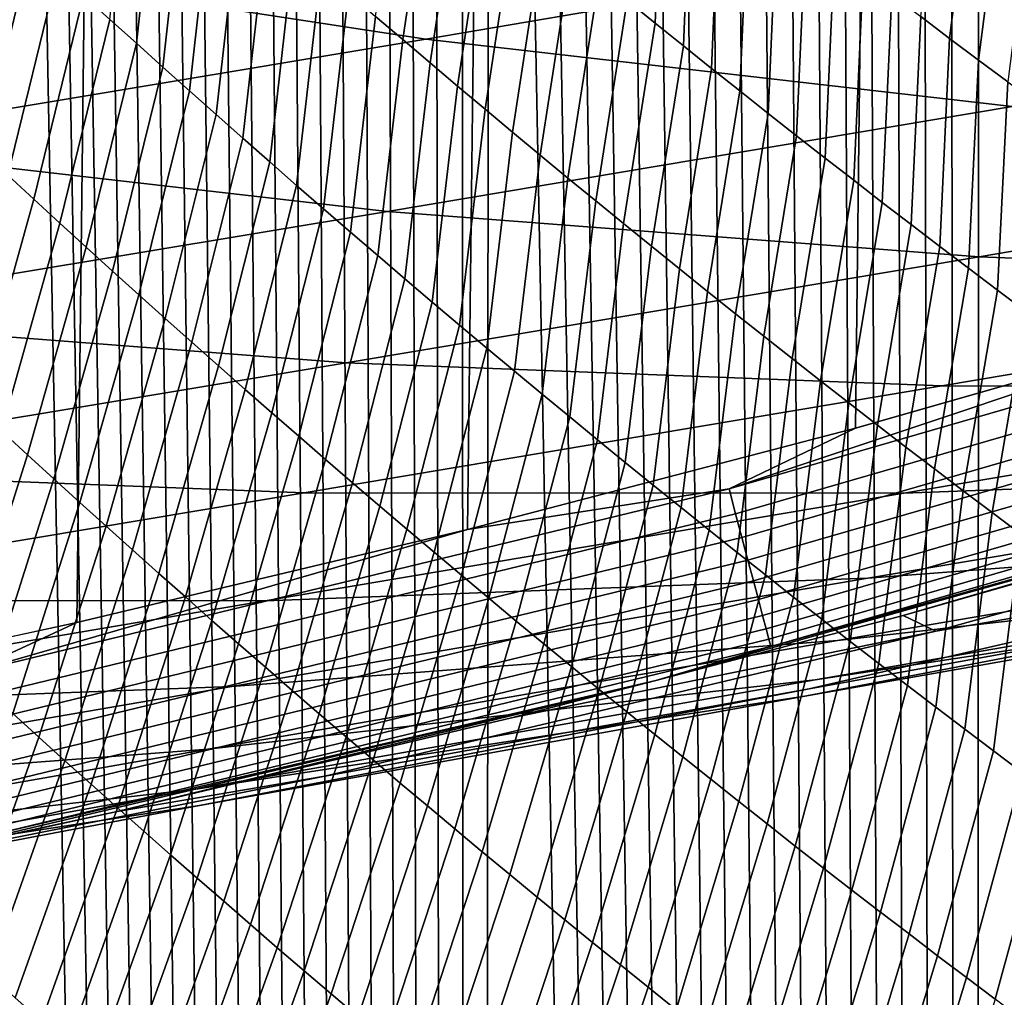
# Model space of a CAD drawing. Header units: metres. Extents: x -240 to 45, y -77 to 27.
# Tile 756 of 1056: x 5.91 to 7.44, y -26.7 to -25.18. Entities that reach past the tile are written whole.
import ezdxf

# ---------------------------------------------------------------- set-up
doc = ezdxf.new("R2010")
doc.units = ezdxf.units.M
doc.layers.add('solid_102011X2', color=7, linetype='CONTINUOUS')

msp = doc.modelspace()

# ---------------------------------------------------------------- linework, layer by layer
at = {"layer": 'solid_102011X2'}
for points in [[(6.002442, 26.115765), (5.392362, -26.246609), (4.77797, -26.364157), (5.392083, 26.246679)], [(6.608932, 25.971432), (6.00279, -26.115679), (5.392362, -26.246609), (6.002442, 26.115765)], [(7.211205, 25.813818), (6.609337, -25.971336), (6.00279, -26.115679), (6.608932, 25.971432)], [(7.809117, 25.64296), (7.211634, -25.813719), (6.609337, -25.971336), (7.211205, 25.813818)], [(8.402597, 25.458912), (7.809518, -25.642859), (7.211634, -25.813719), (7.809117, 25.64296)], [(5.862536, -60.200001, 116.297691), (6.612108, -60.200001, 116.95919), (5.914153, -22.946697, 116.345413), (5.876651, -22.911554, 116.310776)], [(6.612108, -60.200001, 116.95919), (5.951698, -22.98175, 116.379921), (5.914153, -22.946697, 116.345413)], [(6.612108, -60.200001, 116.95919), (5.989288, -23.016714, 116.414291), (5.951698, -22.98175, 116.379921)], [(6.612108, -60.200001, 116.95919), (6.026924, -23.05159, 116.448524), (5.989288, -23.016714, 116.414291)], [(6.612108, -60.200001, 116.95919), (6.064606, -23.086376, 116.482628), (6.026924, -23.05159, 116.448524)], [(6.612108, -60.200001, 116.95919), (6.102336, -23.121075, 116.516602), (6.064606, -23.086376, 116.482628)], [(6.612108, -60.200001, 116.95919), (6.140114, -23.155687, 116.550453), (6.102336, -23.121075, 116.516602)], [(6.612108, -60.200001, 116.95919), (6.177943, -23.190212, 116.584167), (6.140114, -23.155687, 116.550453)], [(6.612108, -60.200001, 116.95919), (6.215822, -23.224649, 116.61776), (6.177943, -23.190212, 116.584167)], [(6.612108, -60.200001, 116.95919), (6.253754, -23.259001, 116.65123), (6.215822, -23.224649, 116.61776)], [(6.612108, -60.200001, 116.95919), (6.291739, -23.293266, 116.68457), (6.253754, -23.259001, 116.65123)], [(6.612108, -60.200001, 116.95919), (6.329779, -23.327448, 116.717796), (6.291739, -23.293266, 116.68457)], [(6.612108, -60.200001, 116.95919), (6.367874, -23.361544, 116.7509), (6.329779, -23.327448, 116.717796)], [(6.612108, -60.200001, 116.95919), (6.406026, -23.395554, 116.783882), (6.367874, -23.361544, 116.7509)], [(6.612108, -60.200001, 116.95919), (6.444236, -23.429482, 116.81675), (6.406026, -23.395554, 116.783882)], [(6.612108, -60.200001, 116.95919), (6.482505, -23.463326, 116.849503), (6.444236, -23.429482, 116.81675)], [(6.612108, -60.200001, 116.95919), (6.520835, -23.497086, 116.882141), (6.482505, -23.463326, 116.849503)], [(6.612108, -60.200001, 116.95919), (6.559226, -23.530764, 116.914665), (6.520835, -23.497086, 116.882141)], [(6.612108, -60.200001, 116.95919), (6.600877, -23.567152, 116.94976), (6.559226, -23.530764, 116.914665)], [(6.612108, -60.200001, 116.95919), (6.642581, -23.603434, 116.984711), (6.600877, -23.567152, 116.94976)], [(6.612108, -60.200001, 116.95919), (7.393722, -60.200001, 117.582504), (6.684337, -23.639614, 117.019508), (6.642581, -23.603434, 116.984711)], [(7.393722, -60.200001, 117.582504), (6.726147, -23.67569, 117.054161), (6.684337, -23.639614, 117.019508)], [(7.393722, -60.200001, 117.582504), (6.76801, -23.711664, 117.088669), (6.726147, -23.67569, 117.054161)], [(7.393722, -60.200001, 117.582504), (6.809928, -23.747536, 117.123032), (6.76801, -23.711664, 117.088669)], [(7.393722, -60.200001, 117.582504), (6.8519, -23.783308, 117.157249), (6.809928, -23.747536, 117.123032)], [(7.393722, -60.200001, 117.582504), (6.893927, -23.818977, 117.191322), (6.8519, -23.783308, 117.157249)], [(7.393722, -60.200001, 117.582504), (6.93601, -23.854548, 117.225258), (6.893927, -23.818977, 117.191322)], [(7.393722, -60.200001, 117.582504), (6.978148, -23.890018, 117.259048), (6.93601, -23.854548, 117.225258)], [(7.393722, -60.200001, 117.582504), (7.020343, -23.925392, 117.292694), (6.978148, -23.890018, 117.259048)], [(7.393722, -60.200001, 117.582504), (7.062595, -23.960665, 117.326202), (7.020343, -23.925392, 117.292694)], [(7.393722, -60.200001, 117.582504), (7.104904, -23.995842, 117.359573), (7.062595, -23.960665, 117.326202)], [(7.393722, -60.200001, 117.582504), (7.147271, -24.030922, 117.392799), (7.104904, -23.995842, 117.359573)], [(7.393722, -60.200001, 117.582504), (7.189696, -24.065905, 117.425896), (7.147271, -24.030922, 117.392799)], [(7.393722, -60.200001, 117.582504), (7.232181, -24.100794, 117.458847), (7.189696, -24.065905, 117.425896)], [(7.393722, -60.200001, 117.582504), (7.274724, -24.135586, 117.491669), (7.232181, -24.100794, 117.458847)], [(7.393722, -60.200001, 117.582504), (7.317327, -24.170284, 117.524353), (7.274724, -24.135586, 117.491669)], [(7.393722, -60.200001, 117.582504), (7.359991, -24.204889, 117.5569), (7.317327, -24.170284, 117.524353)], [(7.393722, -60.200001, 117.582504), (7.402715, -24.239401, 117.589317), (7.359991, -24.204889, 117.5569)], [(7.393722, -60.200001, 117.582504), (8.205433, -60.200001, 118.166084), (7.445501, -24.273819, 117.621597), (7.402715, -24.239401, 117.589317)], [(6.913503, -24.862879, 84.734917), (6.900506, -25.1852, 84.977295), (6.85692, -25.14991, 85.00927), (6.869663, -24.827635, 84.766319)], [(6.132112, -24.881182, 85.79039), (6.095091, -25.216276, 86.02182), (6.054065, -25.179161, 86.056412), (6.090839, -24.844059, 85.824341)], [(6.554893, -24.899687, 85.235489), (6.508774, -25.210676, 85.48838), (6.466463, -25.174482, 85.521614), (6.512187, -24.863495, 85.268143)], [(6.957449, -24.898005, 84.703606), (6.944199, -25.220373, 84.945404), (6.900506, -25.1852, 84.977295), (6.913503, -24.862879, 84.734917)], [(6.173501, -24.918203, 85.756516), (6.136238, -25.253294, 85.987305), (6.095091, -25.216276, 86.02182), (6.132112, -24.881182, 85.79039)], [(6.59771, -24.93577, 85.202919), (6.5512, -25.246761, 85.455231), (6.508774, -25.210676, 85.48838), (6.554893, -24.899687, 85.235489)], [(7.001499, -24.93301, 84.672379), (6.988001, -25.255428, 84.913612), (6.944199, -25.220373, 84.945404), (6.957449, -24.898005, 84.703606)], [(7.394103, -24.919275, 84.155518), (7.357639, -25.20867, 84.425789), (7.312759, -25.174644, 84.456291), (7.348842, -24.88538, 84.185455)], [(7.49474, -25.047844, 46.789154), (6.593307, -24.910131, 46.986919), (5.638372, -25.071157, 42.817787), (6.544231, -25.209867, 42.613373)], [(6.215006, -24.955122, 85.722717), (6.177505, -25.290215, 85.952866), (6.136238, -25.253294, 85.987305), (6.173501, -24.918203, 85.756516)], [(7.439463, -24.953041, 84.125679), (7.402622, -25.242567, 84.39537), (7.357639, -25.20867, 84.425789), (7.394103, -24.919275, 84.155518)], [(6.640636, -24.971743, 85.170433), (6.59374, -25.28274, 85.422165), (6.5512, -25.246761, 85.455231), (6.59771, -24.93577, 85.202919)], [(7.045653, -24.967896, 84.641235), (7.031912, -25.290365, 84.881905), (6.988001, -25.255428, 84.913612), (7.001499, -24.93301, 84.672379)], [(6.256628, -24.991941, 85.689003), (6.218892, -25.327034, 85.91851), (6.177505, -25.290215, 85.952866), (6.215006, -24.955122, 85.722717)], [(7.484921, -24.986679, 84.095924), (7.447708, -25.27634, 84.365051), (7.402622, -25.242567, 84.39537), (7.439463, -24.953041, 84.125679)], [(6.683674, -25.007603, 85.138023), (6.636394, -25.318609, 85.389183), (6.59374, -25.28274, 85.422165), (6.640636, -24.971743, 85.170433)], [(7.089911, -25.002661, 84.610191), (7.075931, -25.325186, 84.850281), (7.031912, -25.290365, 84.881905), (7.045653, -24.967896, 84.641235)], [(6.298364, -25.028658, 85.655365), (6.260398, -25.363754, 85.884232), (6.218892, -25.327034, 85.91851), (6.256628, -24.991941, 85.689003)], [(7.134274, -25.037304, 84.579231), (7.120059, -25.359884, 84.818756), (7.075931, -25.325186, 84.850281), (7.089911, -25.002661, 84.610191)], [(6.726821, -25.04335, 85.105705), (6.679162, -25.35437, 85.356285), (6.636394, -25.318609, 85.389183), (6.683674, -25.007603, 85.138023)], [(5.814983, -25.346365, 86.442009), (5.891162, -25.029739, 86.195534), (5.931707, -25.067238, 86.160645), (5.855168, -25.383846, 86.406441)], [(6.340216, -25.065269, 85.621803), (6.302024, -25.400373, 85.850037), (6.260398, -25.363754, 85.884232), (6.298364, -25.028658, 85.655365)], [(7.17874, -25.071823, 84.548363), (7.164293, -25.394463, 84.787315), (7.120059, -25.359884, 84.818756), (7.134274, -25.037304, 84.579231)], [(8.400527, -25.151377, 46.590435), (7.49474, -25.047844, 46.789154), (6.544231, -25.209867, 42.613373), (7.454471, -25.314188, 42.40797)], [(6.770078, -25.078983, 85.073471), (6.722044, -25.39002, 85.323471), (6.679162, -25.35437, 85.356285), (6.726821, -25.04335, 85.105705)], [(5.855168, -25.383846, 86.406441), (5.931707, -25.067238, 86.160645), (5.972372, -25.104641, 86.125824), (5.895477, -25.421234, 86.370949)], [(6.382183, -25.10178, 85.588326), (6.343769, -25.436893, 85.815918), (6.302024, -25.400373, 85.850037), (6.340216, -25.065269, 85.621803)], [(6.544231, -25.209867, 42.613373), (5.638372, -25.071157, 42.817787), (4.659646, -25.23275, 38.648636), (5.570171, -25.372459, 38.438618)], [(6.813445, -25.114504, 85.041328), (6.765038, -25.42556, 85.290741), (6.722044, -25.39002, 85.323471), (6.770078, -25.078983, 85.073471)], [(7.22331, -25.106222, 84.517578), (7.208636, -25.428921, 84.755966), (7.164293, -25.394463, 84.787315), (7.17874, -25.071823, 84.548363)], [(5.895477, -25.421234, 86.370949), (5.972372, -25.104641, 86.125824), (6.013158, -25.141949, 86.09108), (5.93591, -25.458532, 86.335533)], [(6.424265, -25.138184, 85.554932), (6.385633, -25.473309, 85.781883), (6.343769, -25.436893, 85.815918), (6.382183, -25.10178, 85.588326)], [(7.267983, -25.140495, 84.486893), (7.253087, -25.463259, 84.724709), (7.208636, -25.428921, 84.755966), (7.22331, -25.106222, 84.517578)], [(6.85692, -25.14991, 85.00927), (6.808146, -25.460987, 85.258102), (6.765038, -25.42556, 85.290741), (6.813445, -25.114504, 85.041328)], [(5.93591, -25.458532, 86.335533), (6.013158, -25.141949, 86.09108), (6.054065, -25.179161, 86.056412), (5.976468, -25.495737, 86.300194)], [(6.466463, -25.174482, 85.521614), (6.427617, -25.509623, 85.747925), (6.385633, -25.473309, 85.781883), (6.424265, -25.138184, 85.554932)], [(7.312759, -25.174644, 84.456291), (7.297644, -25.497473, 84.693542), (7.253087, -25.463259, 84.724709), (7.267983, -25.140495, 84.486893)], [(6.900506, -25.1852, 84.977295), (6.851367, -25.496304, 85.225548), (6.808146, -25.460987, 85.258102), (6.85692, -25.14991, 85.00927)], [(6.508774, -25.210676, 85.48838), (6.469718, -25.545834, 85.71405), (6.427617, -25.509623, 85.747925), (6.466463, -25.174482, 85.521614)], [(7.357639, -25.20867, 84.425789), (7.342309, -25.531563, 84.662468), (7.297644, -25.497473, 84.693542), (7.312759, -25.174644, 84.456291)], [(5.976468, -25.495737, 86.300194), (6.054065, -25.179161, 86.056412), (6.095091, -25.216276, 86.02182), (6.017149, -25.532848, 86.264931)], [(6.944199, -25.220373, 84.945404), (6.894701, -25.531506, 85.193077), (6.851367, -25.496304, 85.225548), (6.900506, -25.1852, 84.977295)], [(7.454471, -25.314188, 42.40797), (6.544231, -25.209867, 42.613373), (5.570171, -25.372459, 38.438618), (6.485105, -25.477568, 38.227585)], [(6.017149, -25.532848, 86.264931), (6.095091, -25.216276, 86.02182), (6.136238, -25.253294, 85.987305), (6.057954, -25.569864, 86.229744)], [(6.5512, -25.246761, 85.455231), (6.511939, -25.58194, 85.680267), (6.469718, -25.545834, 85.71405), (6.508774, -25.210676, 85.48838)], [(6.988001, -25.255428, 84.913612), (6.938147, -25.566595, 85.160698), (6.894701, -25.531506, 85.193077), (6.944199, -25.220373, 84.945404)], [(7.402622, -25.242567, 84.39537), (7.387082, -25.565531, 84.631485), (7.342309, -25.531563, 84.662468), (7.357639, -25.20867, 84.425789)], [(6.59374, -25.28274, 85.422165), (6.554278, -25.617939, 85.646561), (6.511939, -25.58194, 85.680267), (6.5512, -25.246761, 85.455231)], [(7.447708, -25.27634, 84.365051), (7.431962, -25.599375, 84.600601), (7.387082, -25.565531, 84.631485), (7.402622, -25.242567, 84.39537)], [(6.057954, -25.569864, 86.229744), (6.136238, -25.253294, 85.987305), (6.177505, -25.290215, 85.952866), (6.098884, -25.606787, 86.194633)], [(7.031912, -25.290365, 84.881905), (6.981705, -25.601568, 85.12841), (6.938147, -25.566595, 85.160698), (6.988001, -25.255428, 84.913612)], [(7.492896, -25.309984, 84.334816), (7.476948, -25.633093, 84.569809), (7.431962, -25.599375, 84.600601), (7.447708, -25.27634, 84.365051)], [(6.098884, -25.606787, 86.194633), (6.177505, -25.290215, 85.952866), (6.218892, -25.327034, 85.91851), (6.139937, -25.643614, 86.159599)], [(6.636394, -25.318609, 85.389183), (6.596735, -25.653833, 85.612938), (6.554278, -25.617939, 85.646561), (6.59374, -25.28274, 85.422165)], [(7.075931, -25.325186, 84.850281), (7.025375, -25.636425, 85.096207), (6.981705, -25.601568, 85.12841), (7.031912, -25.290365, 84.881905)], [(6.139937, -25.643614, 86.159599), (6.218892, -25.327034, 85.91851), (6.260398, -25.363754, 85.884232), (6.181113, -25.680346, 86.124649)], [(8.367849, -25.383942, 42.201859), (7.454471, -25.314188, 42.40797), (6.485105, -25.477568, 38.227585), (7.403198, -25.547888, 38.01582)], [(6.679162, -25.35437, 85.356285), (6.63931, -25.689623, 85.579399), (6.596735, -25.653833, 85.612938), (6.636394, -25.318609, 85.389183)], [(7.120059, -25.359884, 84.818756), (7.069158, -25.671167, 85.064095), (7.025375, -25.636425, 85.096207), (7.075931, -25.325186, 84.850281)], [(6.722044, -25.39002, 85.323471), (6.682003, -25.725302, 85.545952), (6.63931, -25.689623, 85.579399), (6.679162, -25.35437, 85.356285)], [(6.485105, -25.477568, 38.227585), (5.570171, -25.372459, 38.438618), (4.577654, -25.535803, 34.263916), (5.497548, -25.641695, 34.048298)], [(6.181113, -25.680346, 86.124649), (6.260398, -25.363754, 85.884232), (6.302024, -25.400373, 85.850037), (6.222413, -25.716978, 86.089783)], [(7.164293, -25.394463, 84.787315), (7.113052, -25.705791, 85.032074), (7.069158, -25.671167, 85.064095), (7.120059, -25.359884, 84.818756)], [(9.283124, -25.418985, 41.995323), (8.367849, -25.383942, 42.201859), (7.403198, -25.547888, 38.01582), (8.323203, -25.583265, 37.803616)], [(6.222413, -25.716978, 86.089783), (6.302024, -25.400373, 85.850037), (6.343769, -25.436893, 85.815918), (6.263836, -25.753515, 86.054985)], [(6.765038, -25.42556, 85.290741), (6.724813, -25.760874, 85.512589), (6.682003, -25.725302, 85.545952), (6.722044, -25.39002, 85.323471)], [(7.208636, -25.428921, 84.755966), (7.157057, -25.740297, 85.000137), (7.113052, -25.705791, 85.032074), (7.164293, -25.394463, 84.787315)], [(5.805558, -25.743698, 86.604462), (5.895477, -25.421234, 86.370949), (5.93591, -25.458532, 86.335533), (5.845673, -25.780968, 86.568352)], [(6.808146, -25.460987, 85.258102), (6.767741, -25.796337, 85.479309), (6.724813, -25.760874, 85.512589), (6.765038, -25.42556, 85.290741)], [(7.253087, -25.463259, 84.724709), (7.201175, -25.774685, 84.9683), (7.157057, -25.740297, 85.000137), (7.208636, -25.428921, 84.755966)], [(6.263836, -25.753515, 86.054985), (6.343769, -25.436893, 85.815918), (6.385633, -25.473309, 85.781883), (6.305383, -25.789951, 86.020279)], [(5.845673, -25.780968, 86.568352), (5.93591, -25.458532, 86.335533), (5.976468, -25.495737, 86.300194), (5.885915, -25.818146, 86.532318)], [(6.851367, -25.496304, 85.225548), (6.810786, -25.831692, 85.446114), (6.767741, -25.796337, 85.479309), (6.808146, -25.460987, 85.258102)], [(7.297644, -25.497473, 84.693542), (7.245403, -25.808954, 84.936546), (7.201175, -25.774685, 84.9683), (7.253087, -25.463259, 84.724709)], [(7.403198, -25.547888, 38.01582), (6.485105, -25.477568, 38.227585), (5.497548, -25.641695, 34.048298), (6.420623, -25.712572, 33.831932)], [(6.305383, -25.789951, 86.020279), (6.385633, -25.473309, 85.781883), (6.427617, -25.509623, 85.747925), (6.347052, -25.82629, 85.985649)], [(5.885915, -25.818146, 86.532318), (5.976468, -25.495737, 86.300194), (6.017149, -25.532848, 86.264931), (5.926286, -25.855236, 86.496361)], [(6.894701, -25.531506, 85.193077), (6.853949, -25.866934, 85.41301), (6.810786, -25.831692, 85.446114), (6.851367, -25.496304, 85.225548)], [(6.347052, -25.82629, 85.985649), (6.427617, -25.509623, 85.747925), (6.469718, -25.545834, 85.71405), (6.388844, -25.862528, 85.951103)], [(7.342309, -25.531563, 84.662468), (7.289743, -25.843103, 84.904892), (7.245403, -25.808954, 84.936546), (7.297644, -25.497473, 84.693542)], [(5.926286, -25.855236, 86.496361), (6.017149, -25.532848, 86.264931), (6.057954, -25.569864, 86.229744), (5.966784, -25.892237, 86.46048)], [(6.938147, -25.566595, 85.160698), (6.897227, -25.902063, 85.379997), (6.853949, -25.866934, 85.41301), (6.894701, -25.531506, 85.193077)], [(7.387082, -25.565531, 84.631485), (7.334195, -25.877131, 84.873329), (7.289743, -25.843103, 84.904892), (7.342309, -25.531563, 84.662468)], [(6.388844, -25.862528, 85.951103), (6.469718, -25.545834, 85.71405), (6.511939, -25.58194, 85.680267), (6.430758, -25.898664, 85.916634)], [(8.323203, -25.583265, 37.803616), (7.403198, -25.547888, 38.01582), (6.420623, -25.712572, 33.831932), (7.345626, -25.748278, 33.615116)], [(5.966784, -25.892237, 86.46048), (6.057954, -25.569864, 86.229744), (6.098884, -25.606787, 86.194633), (6.00741, -25.929144, 86.424675)], [(6.981705, -25.601568, 85.12841), (6.940623, -25.937082, 85.347069), (6.897227, -25.902063, 85.379997), (6.938147, -25.566595, 85.160698)], [(7.015156, -25.908148, 0.002684), (7.809518, -25.642859), (8.186273, -25.569656, 0.002684)], [(7.015156, -25.908148, 0.002684), (8.186273, -25.569656, 0.002684), (8.198144, -25.607603, 0.010808), (7.025355, -25.946579, 0.010808)], [(7.431962, -25.599375, 84.600601), (7.378757, -25.911037, 84.84185), (7.334195, -25.877131, 84.873329), (7.387082, -25.565531, 84.631485)], [(6.430758, -25.898664, 85.916634), (6.511939, -25.58194, 85.680267), (6.554278, -25.617939, 85.646561), (6.472795, -25.9347, 85.882256)], [(9.243867, -25.583677, 37.591263), (8.323203, -25.583265, 37.803616), (7.345626, -25.748278, 33.615116), (8.271297, -25.748777, 33.398144)], [(7.025375, -25.636425, 85.096207), (6.984135, -25.971987, 85.314232), (6.940623, -25.937082, 85.347069), (6.981705, -25.601568, 85.12841)], [(7.476948, -25.633093, 84.569809), (7.42343, -25.944822, 84.810478), (7.378757, -25.911037, 84.84185), (7.431962, -25.599375, 84.600601)], [(6.00741, -25.929144, 86.424675), (6.098884, -25.606787, 86.194633), (6.139937, -25.643614, 86.159599), (6.048163, -25.965961, 86.388954)], [(6.472795, -25.9347, 85.882256), (6.554278, -25.617939, 85.646561), (6.596735, -25.653833, 85.612938), (6.514954, -25.970633, 85.847954)], [(7.025355, -25.946579, 0.010808), (8.198144, -25.607603, 0.010808), (8.209579, -25.644157, 0.024224), (7.035179, -25.983599, 0.024224)], [(7.522041, -25.666685, 84.539101), (7.468214, -25.978485, 84.77919), (7.42343, -25.944822, 84.810478), (7.476948, -25.633093, 84.569809)], [(6.420623, -25.712572, 33.831932), (5.497548, -25.641695, 34.048298), (4.49691, -25.806747, 29.869053), (5.425264, -25.87817, 29.649162)], [(6.048163, -25.965961, 86.388954), (6.139937, -25.643614, 86.159599), (6.181113, -25.680346, 86.124649), (6.089044, -26.002686, 86.35331)], [(7.069158, -25.671167, 85.064095), (7.027764, -26.006779, 85.281487), (6.984135, -25.971987, 85.314232), (7.025375, -25.636425, 85.096207)], [(7.015156, -25.908148, 0.002684), (7.211634, -25.813719), (7.809518, -25.642859)], [(7.035179, -25.983599, 0.024224), (8.209579, -25.644157, 0.024224), (8.220367, -25.678648, 0.042687), (7.044449, -26.01853, 0.042687)], [(6.514954, -25.970633, 85.847954), (6.596735, -25.653833, 85.612938), (6.63931, -25.689623, 85.579399), (6.557235, -26.006462, 85.813744)], [(7.113052, -25.705791, 85.032074), (7.071508, -26.041454, 85.248825), (7.027764, -26.006779, 85.281487), (7.069158, -25.671167, 85.064095)], [(7.044449, -26.01853, 0.042687), (8.220367, -25.678648, 0.042687), (8.230314, -25.710445, 0.065859), (7.052995, -26.050732, 0.065859)], [(6.089044, -26.002686, 86.35331), (6.181113, -25.680346, 86.124649), (6.222413, -25.716978, 86.089783), (6.130052, -26.039316, 86.317741)], [(6.557235, -26.006462, 85.813744), (6.63931, -25.689623, 85.579399), (6.682003, -25.725302, 85.545952), (6.599638, -26.042189, 85.77961)], [(7.052995, -26.050732, 0.065859), (8.230314, -25.710445, 0.065859), (8.239236, -25.738968, 0.093315), (7.06066, -26.079618, 0.093315)], [(7.157057, -25.740297, 85.000137), (7.115369, -26.076015, 85.216263), (7.071508, -26.041454, 85.248825), (7.113052, -25.705791, 85.032074)], [(7.345626, -25.748278, 33.615116), (6.420623, -25.712572, 33.831932), (5.425264, -25.87817, 29.649162), (6.355562, -25.914183, 29.428814)], [(6.130052, -26.039316, 86.317741), (6.222413, -25.716978, 86.089783), (6.263836, -25.753515, 86.054985), (6.171187, -26.075853, 86.282249)], [(6.599638, -26.042189, 85.77961), (6.682003, -25.725302, 85.545952), (6.724813, -25.760874, 85.512589), (6.642164, -26.077808, 85.745567)], [(9.196375, -25.714073, 33.181313), (8.271297, -25.748777, 33.398144), (7.286535, -25.914757, 29.208307), (8.216918, -25.879889, 28.98794)], [(7.06066, -26.079618, 0.093315), (8.239236, -25.738968, 0.093315), (8.24697, -25.763693, 0.124553), (7.067305, -26.104656, 0.124553)], [(7.201175, -25.774685, 84.9683), (7.159346, -26.11046, 85.183784), (7.115369, -26.076015, 85.216263), (7.157057, -25.740297, 85.000137)], [(6.171187, -26.075853, 86.282249), (6.263836, -25.753515, 86.054985), (6.305383, -25.789951, 86.020279), (6.21245, -26.112295, 86.246841)], [(8.271297, -25.748777, 33.398144), (7.345626, -25.748278, 33.615116), (6.355562, -25.914183, 29.428814), (7.286535, -25.914757, 29.208307)], [(8.078912, -26.001501, 6.960685), (7.336061, -26.12883, 2.753997), (8.275751, -25.867405, 2.543083), (9.00982, -25.748993, 6.746821)], [(6.642164, -26.077808, 85.745567), (6.724813, -25.760874, 85.512589), (6.767741, -25.796337, 85.479309), (6.68481, -26.113323, 85.711609)], [(7.067305, -26.104656, 0.124553), (8.24697, -25.763693, 0.124553), (8.253375, -25.784166, 0.159003), (7.072808, -26.125393, 0.159003)], [(7.072808, -26.125393, 0.159003), (8.253375, -25.784166, 0.159003), (8.258332, -25.800016, 0.196032), (7.077067, -26.141443, 0.196032)], [(7.245403, -25.808954, 84.936546), (7.203438, -26.144789, 85.151405), (7.159346, -26.11046, 85.183784), (7.201175, -25.774685, 84.9683)], [(6.21245, -26.112295, 86.246841), (6.305383, -25.789951, 86.020279), (6.347052, -25.82629, 85.985649), (6.253839, -26.14864, 86.211517)], [(6.68481, -26.113323, 85.711609), (6.767741, -25.796337, 85.479309), (6.810786, -25.831692, 85.446114), (6.727578, -26.148733, 85.677742)], [(7.077067, -26.141443, 0.196032), (8.258332, -25.800016, 0.196032), (8.261753, -25.810951, 0.234964), (7.080006, -26.152517, 0.234964)], [(7.015156, -25.908148, 0.002684), (6.609337, -25.971336), (7.211634, -25.813719)], [(7.080006, -26.152517, 0.234964), (8.261753, -25.810951, 0.234964), (8.060267, -25.879545, 0.275086)], [(7.289743, -25.843103, 84.904892), (7.247647, -26.178999, 85.11911), (7.203438, -26.144789, 85.151405), (7.245403, -25.808954, 84.936546)], [(9.145443, -25.809603, 28.768013), (8.216918, -25.879889, 28.98794), (7.230787, -26.046717, 24.797983), (8.164933, -25.976004, 24.575634)], [(5.782407, -26.145626, 86.752411), (5.885915, -25.818146, 86.532318), (5.926286, -25.855236, 86.496361), (5.822501, -26.182676, 86.715736)], [(6.253839, -26.14864, 86.211517), (6.347052, -25.82629, 85.985649), (6.388844, -25.862528, 85.951103), (6.295354, -26.184891, 86.17627)], [(6.727578, -26.148733, 85.677742), (6.810786, -25.831692, 85.446114), (6.853949, -25.866934, 85.41301), (6.770468, -26.184034, 85.643959)], [(9.004909, -25.834393, 11.135653), (8.072392, -26.049868, 11.35362), (7.139542, -26.218477, 7.176493), (8.078912, -26.001501, 6.960685)], [(7.334195, -25.877131, 84.873329), (7.291971, -26.213091, 85.086914), (7.247647, -26.178999, 85.11911), (7.289743, -25.843103, 84.904892)], [(5.822501, -26.182676, 86.715736), (5.926286, -25.855236, 86.496361), (5.966784, -25.892237, 86.46048), (5.862726, -26.219643, 86.679146)], [(6.295354, -26.184891, 86.17627), (6.388844, -25.862528, 85.951103), (6.430758, -25.898664, 85.916634), (6.336997, -26.221043, 86.141113)], [(6.355562, -25.914183, 29.428814), (5.425264, -25.87817, 29.649162), (4.42226, -26.044851, 25.466486), (5.358177, -26.081152, 25.243711)], [(6.770468, -26.184034, 85.643959), (6.853949, -25.866934, 85.41301), (6.897227, -25.902063, 85.379997), (6.813478, -26.219227, 85.610268)], [(9.095944, -25.86981, 24.354031), (8.164933, -25.976004, 24.575634), (7.183299, -26.143536, 20.386843), (8.120253, -26.036654, 20.16395)], [(7.889309, -25.932102, 0.293726), (8.275751, -25.867405, 2.543083), (7.336061, -26.12883, 2.753997), (7.285572, -26.104477, 0.29517)], [(7.378757, -25.911037, 84.84185), (7.33641, -26.247065, 85.05481), (7.291971, -26.213091, 85.086914), (7.334195, -25.877131, 84.873329)], [(5.862726, -26.219643, 86.679146), (5.966784, -25.892237, 86.46048), (6.00741, -25.929144, 86.424675), (5.903083, -26.256519, 86.642632)], [(8.216918, -25.879889, 28.98794), (7.286535, -25.914757, 29.208307), (6.294777, -26.081774, 25.020777), (7.230787, -26.046717, 24.797983)], [(6.901474, -26.20558, 0.275086), (8.060267, -25.879545, 0.275086), (7.285572, -26.104477, 0.29517)], [(7.080006, -26.152517, 0.234964), (8.060267, -25.879545, 0.275086), (6.901474, -26.20558, 0.275086)], [(9.020817, -25.882641, 15.535042), (8.087777, -26.061417, 15.75567), (7.132789, -26.22986, 11.573244), (8.072392, -26.049868, 11.35362)], [(8.060267, -25.879545, 0.275086), (7.889309, -25.932102, 0.293726), (7.285572, -26.104477, 0.29517)], [(5.830351, -26.195101, 0.002684), (6.609337, -25.971336), (7.015156, -25.908148, 0.002684)], [(5.830351, -26.195101, 0.002684), (7.015156, -25.908148, 0.002684), (7.025355, -25.946579, 0.010808), (5.838869, -26.23394, 0.010808)], [(6.336997, -26.221043, 86.141113), (6.430758, -25.898664, 85.916634), (6.472795, -25.9347, 85.882256), (6.378766, -26.257097, 86.106033)], [(6.813478, -26.219227, 85.610268), (6.897227, -25.902063, 85.379997), (6.940623, -25.937082, 85.347069), (6.85661, -26.254313, 85.57666)], [(9.052777, -25.894293, 19.94211), (8.120253, -26.036654, 20.16395), (7.148995, -26.204729, 15.977656), (8.087777, -26.061417, 15.75567)], [(7.286535, -25.914757, 29.208307), (6.355562, -25.914183, 29.428814), (5.358177, -26.081152, 25.243711), (6.294777, -26.081774, 25.020777)], [(7.42343, -25.944822, 84.810478), (7.380965, -26.280916, 85.022797), (7.33641, -26.247065, 85.05481), (7.378757, -25.911037, 84.84185)], [(5.903083, -26.256519, 86.642632), (6.00741, -25.929144, 86.424675), (6.048163, -25.965961, 86.388954), (5.943571, -26.293308, 86.606186)], [(6.378766, -26.257097, 86.106033), (6.472795, -25.9347, 85.882256), (6.514954, -25.970633, 85.847954), (6.420661, -26.293053, 86.071037)], [(6.85661, -26.254313, 85.57666), (6.940623, -25.937082, 85.347069), (6.984135, -25.971987, 85.314232), (6.899862, -26.289286, 85.543137)], [(5.838869, -26.23394, 0.010808), (7.025355, -25.946579, 0.010808), (7.035179, -25.983599, 0.024224), (5.847073, -26.271351, 0.024224)], [(7.468214, -25.978485, 84.77919), (7.425635, -26.31465, 84.990883), (7.380965, -26.280916, 85.022797), (7.42343, -25.944822, 84.810478)], [(5.943571, -26.293308, 86.606186), (6.048163, -25.965961, 86.388954), (6.089044, -26.002686, 86.35331), (5.984191, -26.330009, 86.569824)], [(5.830351, -26.195101, 0.002684), (6.00279, -26.115679), (6.609337, -25.971336)], [(5.847073, -26.271351, 0.024224), (7.035179, -25.983599, 0.024224), (7.044449, -26.01853, 0.042687), (5.854815, -26.306652, 0.042687)], [(8.164933, -25.976004, 24.575634), (7.230787, -26.046717, 24.797983), (6.243195, -26.214708, 20.610487), (7.183299, -26.143536, 20.386843)], [(6.420661, -26.293053, 86.071037), (6.514954, -25.970633, 85.847954), (6.557235, -26.006462, 85.813744), (6.462683, -26.328907, 86.036118)], [(6.899862, -26.289286, 85.543137), (6.984135, -25.971987, 85.314232), (7.027764, -26.006779, 85.281487), (6.943234, -26.32415, 85.509712)], [(7.513108, -26.012024, 84.748001), (7.470421, -26.348261, 84.959061), (7.425635, -26.31465, 84.990883), (7.468214, -25.978485, 84.77919)], [(5.984191, -26.330009, 86.569824), (6.089044, -26.002686, 86.35331), (6.130052, -26.039316, 86.317741), (6.024941, -26.366621, 86.533546)], [(7.139542, -26.218477, 7.176493), (6.387541, -26.354271, 2.966894), (7.336061, -26.12883, 2.753997), (8.078912, -26.001501, 6.960685)], [(6.462683, -26.328907, 86.036118), (6.557235, -26.006462, 85.813744), (6.599638, -26.042189, 85.77961), (6.504831, -26.364662, 86.001289)], [(6.943234, -26.32415, 85.509712), (7.027764, -26.006779, 85.281487), (7.071508, -26.041454, 85.248825), (6.986728, -26.358902, 85.476372)], [(5.854815, -26.306652, 0.042687), (7.044449, -26.01853, 0.042687), (7.052995, -26.050732, 0.065859), (5.861952, -26.339197, 0.065859)], [(7.230787, -26.046717, 24.797983), (6.294777, -26.081774, 25.020777), (5.301218, -26.249987, 20.834578), (6.243195, -26.214708, 20.610487)], [(6.024941, -26.366621, 86.533546), (6.130052, -26.039316, 86.317741), (6.171187, -26.075853, 86.282249), (6.065823, -26.403141, 86.497337)], [(8.120253, -26.036654, 20.16395), (7.183299, -26.143536, 20.386843), (6.205757, -26.312342, 16.200697), (7.148995, -26.204729, 15.977656)], [(6.504831, -26.364662, 86.001289), (6.599638, -26.042189, 85.77961), (6.642164, -26.077808, 85.745567), (6.547105, -26.400316, 85.966553)], [(6.986728, -26.358902, 85.476372), (7.071508, -26.041454, 85.248825), (7.115369, -26.076015, 85.216263), (7.030342, -26.393543, 85.443123)], [(5.861952, -26.339197, 0.065859), (7.052995, -26.050732, 0.065859), (7.06066, -26.079618, 0.093315), (5.868353, -26.368389, 0.093315)], [(8.087777, -26.061417, 15.75567), (7.148995, -26.204729, 15.977656), (6.187399, -26.374174, 11.794222), (7.132789, -26.22986, 11.573244)], [(8.072392, -26.049868, 11.35362), (7.132789, -26.22986, 11.573244), (6.193026, -26.399752, 7.393943), (7.139542, -26.218477, 7.176493)], [(6.065823, -26.403141, 86.497337), (6.171187, -26.075853, 86.282249), (6.21245, -26.112295, 86.246841), (6.106836, -26.439571, 86.46122)], [(7.030342, -26.393543, 85.443123), (7.115369, -26.076015, 85.216263), (7.159346, -26.11046, 85.183784), (7.074076, -26.42807, 85.409966)], [(6.294777, -26.081774, 25.020777), (5.358177, -26.081152, 25.243711), (4.358648, -26.249348, 21.058809), (5.301218, -26.249987, 20.834578)], [(5.868353, -26.368389, 0.093315), (7.06066, -26.079618, 0.093315), (7.067305, -26.104656, 0.124553), (5.873903, -26.393694, 0.124553)], [(6.547105, -26.400316, 85.966553), (6.642164, -26.077808, 85.745567), (6.68481, -26.113323, 85.711609), (6.589504, -26.435869, 85.931892)], [(5.873903, -26.393694, 0.124553), (7.067305, -26.104656, 0.124553), (7.072808, -26.125393, 0.159003), (5.878498, -26.414648, 0.159003)], [(6.901474, -26.20558, 0.275086), (7.285572, -26.104477, 0.29517), (7.336061, -26.12883, 2.753997), (6.677382, -26.26351, 0.296626)], [(5.830351, -26.195101, 0.002684), (5.392362, -26.246609), (6.00279, -26.115679)], [(6.106836, -26.439571, 86.46122), (6.21245, -26.112295, 86.246841), (6.253839, -26.14864, 86.211517), (6.147979, -26.475908, 86.425171)], [(6.589504, -26.435869, 85.931892), (6.68481, -26.113323, 85.711609), (6.727578, -26.148733, 85.677742), (6.63203, -26.471317, 85.897324)], [(7.074076, -26.42807, 85.409966), (7.159346, -26.11046, 85.183784), (7.203438, -26.144789, 85.151405), (7.11793, -26.462484, 85.3769)], [(5.878498, -26.414648, 0.159003), (7.072808, -26.125393, 0.159003), (7.077067, -26.141443, 0.196032), (5.882056, -26.43087, 0.196032)], [(6.06509, -26.409111, 0.298054), (6.677382, -26.26351, 0.296626), (7.336061, -26.12883, 2.753997), (6.387541, -26.354271, 2.966894)], [(7.183299, -26.143536, 20.386843), (6.243195, -26.214708, 20.610487), (5.259345, -26.384012, 16.42449), (6.205757, -26.312342, 16.200697)], [(5.882056, -26.43087, 0.196032), (7.077067, -26.141443, 0.196032), (7.080006, -26.152517, 0.234964), (5.88451, -26.44206, 0.234964)], [(5.88451, -26.44206, 0.234964), (7.080006, -26.152517, 0.234964), (6.901474, -26.20558, 0.275086)], [(6.147979, -26.475908, 86.425171), (6.253839, -26.14864, 86.211517), (6.295354, -26.184891, 86.17627), (6.189253, -26.512154, 86.389214)], [(6.63203, -26.471317, 85.897324), (6.727578, -26.148733, 85.677742), (6.770468, -26.184034, 85.643959), (6.67468, -26.506662, 85.862839)], [(7.11793, -26.462484, 85.3769), (7.203438, -26.144789, 85.151405), (7.247647, -26.178999, 85.11911), (7.161904, -26.496784, 85.343933)], [(6.67468, -26.506662, 85.862839), (6.770468, -26.184034, 85.643959), (6.813478, -26.219227, 85.610268), (6.717456, -26.541904, 85.828438)], [(7.161904, -26.496784, 85.343933), (7.247647, -26.178999, 85.11911), (7.291971, -26.213091, 85.086914), (7.205998, -26.53097, 85.31105)], [(6.189253, -26.512154, 86.389214), (6.295354, -26.184891, 86.17627), (6.336997, -26.221043, 86.141113), (6.230659, -26.548306, 86.353333)], [(6.243195, -26.214708, 20.610487), (5.301218, -26.249987, 20.834578), (4.311047, -26.419554, 16.648727), (5.259345, -26.384012, 16.42449)], [(7.148995, -26.204729, 15.977656), (6.205757, -26.312342, 16.200697), (5.237519, -26.482565, 12.016251), (6.187399, -26.374174, 11.794222)], [(5.729853, -26.48175, 0.275086), (6.901474, -26.20558, 0.275086), (6.06509, -26.409111, 0.298054)], [(5.88451, -26.44206, 0.234964), (6.901474, -26.20558, 0.275086), (5.729853, -26.48175, 0.275086)], [(6.901474, -26.20558, 0.275086), (6.677382, -26.26351, 0.296626), (6.06509, -26.409111, 0.298054)], [(7.205998, -26.53097, 85.31105), (7.291971, -26.213091, 85.086914), (7.33641, -26.247065, 85.05481), (7.250213, -26.565037, 85.278259)], [(7.132789, -26.22986, 11.573244), (6.187399, -26.374174, 11.794222), (5.240674, -26.545126, 7.612734), (6.193026, -26.399752, 7.393943)], [(6.193026, -26.399752, 7.393943), (5.431531, -26.543562, 3.181472), (6.387541, -26.354271, 2.966894), (7.139542, -26.218477, 7.176493)], [(6.230659, -26.548306, 86.353333), (6.336997, -26.221043, 86.141113), (6.378766, -26.257097, 86.106033), (6.272194, -26.584362, 86.317528)], [(6.717456, -26.541904, 85.828438), (6.813478, -26.219227, 85.610268), (6.85661, -26.254313, 85.57666), (6.760358, -26.57704, 85.794128)], [(5.785932, -26.588135, 86.848129), (5.903083, -26.256519, 86.642632), (5.943571, -26.293308, 86.606186), (5.82619, -26.62488, 86.810959)], [(6.272194, -26.584362, 86.317528), (6.378766, -26.257097, 86.106033), (6.420661, -26.293053, 86.071037), (6.31386, -26.620325, 86.281815)], [(6.760358, -26.57704, 85.794128), (6.85661, -26.254313, 85.57666), (6.899862, -26.289286, 85.543137), (6.803385, -26.612068, 85.759911)], [(7.250213, -26.565037, 85.278259), (7.33641, -26.247065, 85.05481), (7.380965, -26.280916, 85.022797), (7.294547, -26.598989, 85.245567)], [(6.803385, -26.612068, 85.759911), (6.899862, -26.289286, 85.543137), (6.943234, -26.32415, 85.509712), (6.846536, -26.64699, 85.725777)], [(7.294547, -26.598989, 85.245567), (7.380965, -26.280916, 85.022797), (7.425635, -26.31465, 84.990883), (7.339001, -26.632824, 85.212967)], [(5.82619, -26.62488, 86.810959), (5.943571, -26.293308, 86.606186), (5.984191, -26.330009, 86.569824), (5.866582, -26.661541, 86.773865)], [(6.31386, -26.620325, 86.281815), (6.420661, -26.293053, 86.071037), (6.462683, -26.328907, 86.036118), (6.355656, -26.656191, 86.246185)], [(6.205757, -26.312342, 16.200697), (5.259345, -26.384012, 16.42449), (4.28444, -26.554785, 12.239027), (5.237519, -26.482565, 12.016251)], [(7.339001, -26.632824, 85.212967), (7.425635, -26.31465, 84.990883), (7.470421, -26.348261, 84.959061), (7.383574, -26.66654, 85.180458)], [(5.866582, -26.661541, 86.773865), (5.984191, -26.330009, 86.569824), (6.024941, -26.366621, 86.533546), (5.90711, -26.698116, 86.736847)], [(6.355656, -26.656191, 86.246185), (6.462683, -26.328907, 86.036118), (6.504831, -26.364662, 86.001289), (6.397583, -26.691959, 86.210632)], [(6.846536, -26.64699, 85.725777), (6.943234, -26.32415, 85.509712), (6.986728, -26.358902, 85.476372), (6.889813, -26.681805, 85.691734)], [(7.383574, -26.66654, 85.180458), (7.470421, -26.348261, 84.959061), (7.515322, -26.38175, 84.92733), (7.428267, -26.700138, 85.148048)], [(6.06509, -26.409111, 0.298054), (6.387541, -26.354271, 2.966894), (5.431531, -26.543562, 3.181472), (5.448808, -26.541241, 0.299534)], [(5.90711, -26.698116, 86.736847), (6.024941, -26.366621, 86.533546), (6.065823, -26.403141, 86.497337), (5.947773, -26.734604, 86.699905)], [(6.397583, -26.691959, 86.210632), (6.504831, -26.364662, 86.001289), (6.547105, -26.400316, 85.966553), (6.43964, -26.727631, 86.175171)], [(6.889813, -26.681805, 85.691734), (6.986728, -26.358902, 85.476372), (7.030342, -26.393543, 85.443123), (6.933214, -26.716511, 85.657784)], [(6.187399, -26.374174, 11.794222), (5.237519, -26.482565, 12.016251), (4.28379, -26.654352, 7.832567), (5.240674, -26.545126, 7.612734)], [(7.428267, -26.700138, 85.148048), (7.515322, -26.38175, 84.92733), (7.560338, -26.415117, 84.895699), (7.47308, -26.733618, 85.11573)], [(6.933214, -26.716511, 85.657784), (7.030342, -26.393543, 85.443123), (7.074076, -26.42807, 85.409966), (6.97674, -26.751106, 85.623924)], [(5.240674, -26.545126, 7.612734), (4.469368, -26.696514, 3.397431), (5.431531, -26.543562, 3.181472), (6.193026, -26.399752, 7.393943)], [(5.729853, -26.48175, 0.275086), (6.06509, -26.409111, 0.298054), (5.448808, -26.541241, 0.299534)], [(5.947773, -26.734604, 86.699905), (6.065823, -26.403141, 86.497337), (6.106836, -26.439571, 86.46122), (5.988571, -26.771006, 86.663048)], [(6.43964, -26.727631, 86.175171), (6.547105, -26.400316, 85.966553), (6.589504, -26.435869, 85.931892), (6.481826, -26.763205, 86.139793)], [(6.97674, -26.751106, 85.623924), (7.074076, -26.42807, 85.409966), (7.11793, -26.462484, 85.3769), (7.020391, -26.785593, 85.590149)], [(5.988571, -26.771006, 86.663048), (6.106836, -26.439571, 86.46122), (6.147979, -26.475908, 86.425171), (6.029503, -26.807318, 86.626266)], [(6.481826, -26.763205, 86.139793), (6.589504, -26.435869, 85.931892), (6.63203, -26.471317, 85.897324), (6.524143, -26.798679, 86.1045)], [(6.524143, -26.798679, 86.1045), (6.63203, -26.471317, 85.897324), (6.67468, -26.506662, 85.862839), (6.56659, -26.834053, 86.06929)], [(7.020391, -26.785593, 85.590149), (7.11793, -26.462484, 85.3769), (7.161904, -26.496784, 85.343933), (7.064166, -26.819967, 85.556473)], [(6.029503, -26.807318, 86.626266), (6.147979, -26.475908, 86.425171), (6.189253, -26.512154, 86.389214), (6.07057, -26.843542, 86.589569)], [(7.064166, -26.819967, 85.556473), (7.161904, -26.496784, 85.343933), (7.205998, -26.53097, 85.31105), (7.108065, -26.854231, 85.522888)], [(6.07057, -26.843542, 86.589569), (6.189253, -26.512154, 86.389214), (6.230659, -26.548306, 86.353333), (6.111772, -26.879677, 86.552956)], [(6.56659, -26.834053, 86.06929), (6.67468, -26.506662, 85.862839), (6.717456, -26.541904, 85.828438), (6.609166, -26.869326, 86.034172)], [(7.108065, -26.854231, 85.522888), (7.205998, -26.53097, 85.31105), (7.250213, -26.565037, 85.278259), (7.152089, -26.888382, 85.489395)], [(6.111772, -26.879677, 86.552956), (6.230659, -26.548306, 86.353333), (6.272194, -26.584362, 86.317528), (6.153109, -26.91572, 86.516418)], [(6.609166, -26.869326, 86.034172), (6.717456, -26.541904, 85.828438), (6.760358, -26.57704, 85.794128), (6.651872, -26.904497, 85.999138)], [(7.152089, -26.888382, 85.489395), (7.250213, -26.565037, 85.278259), (7.294547, -26.598989, 85.245567), (7.196237, -26.922421, 85.455994)], [(6.651872, -26.904497, 85.999138), (6.760358, -26.57704, 85.794128), (6.803385, -26.612068, 85.759911), (6.694707, -26.939566, 85.964195)], [(6.153109, -26.91572, 86.516418), (6.272194, -26.584362, 86.317528), (6.31386, -26.620325, 86.281815), (6.19458, -26.951674, 86.479965)], [(6.694707, -26.939566, 85.964195), (6.803385, -26.612068, 85.759911), (6.846536, -26.64699, 85.725777), (6.737672, -26.974531, 85.929337)], [(7.196237, -26.922421, 85.455994), (7.294547, -26.598989, 85.245567), (7.339001, -26.632824, 85.212967), (7.24051, -26.956343, 85.422684)], [(6.19458, -26.951674, 86.479965), (6.31386, -26.620325, 86.281815), (6.355656, -26.656191, 86.246185), (6.236186, -26.987534, 86.443596)], [(7.24051, -26.956343, 85.422684), (7.339001, -26.632824, 85.212967), (7.383574, -26.66654, 85.180458), (7.284906, -26.990152, 85.389473)], [(6.236186, -26.987534, 86.443596), (6.355656, -26.656191, 86.246185), (6.397583, -26.691959, 86.210632), (6.277925, -27.0233, 86.407303)], [(6.737672, -26.974531, 85.929337), (6.846536, -26.64699, 85.725777), (6.889813, -26.681805, 85.691734), (6.780766, -27.009394, 85.894569)], [(7.284906, -26.990152, 85.389473), (7.383574, -26.66654, 85.180458), (7.428267, -26.700138, 85.148048), (7.329426, -27.023846, 85.356354)], [(6.780766, -27.009394, 85.894569), (6.889813, -26.681805, 85.691734), (6.933214, -26.716511, 85.657784), (6.82399, -27.044149, 85.859894)], [(6.277925, -27.0233, 86.407303), (6.397583, -26.691959, 86.210632), (6.43964, -26.727631, 86.175171), (6.319799, -27.058975, 86.371101)]]:
    msp.add_3dface(points, dxfattribs=at)

doc.saveas('drawing.dxf')
